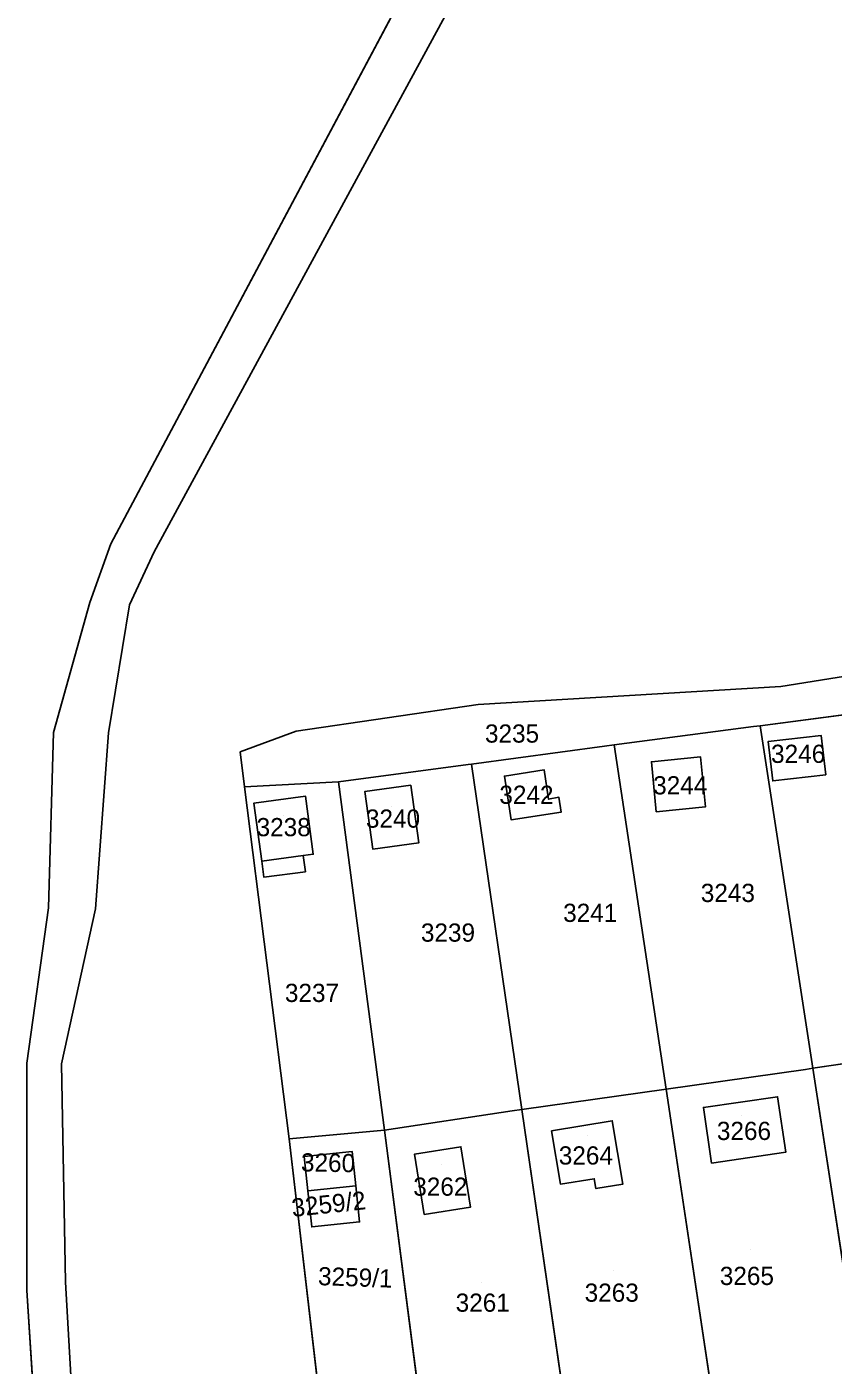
# Model space of a CAD drawing. Extents: x -262715 to -259381, y -1237238 to -1231182.
# Drawn here: x -260465.4 to -260376.8, y -1234385.8 to -1234238.6 of the extents above; entities that cross this region are included whole.
import ezdxf

# ---------------------------------------------------------------- set-up
doc = ezdxf.new("R2010")
doc.units = 0
for name, color, linetype in [('body_kn', 7, 'Continuous'), ('kladpar_druhypozemkov', 7, 'Continuous'), ('kladpar_hranice', 7, 'Continuous'), ('kladpar_parcelnecisla', 7, 'Continuous'), ('kladpar_plochy', 7, 'Continuous'), ('zappar_hrandruhpozemk', 7, 'Continuous')]:
    doc.layers.add(name, color=color, linetype=linetype)

msp = doc.modelspace()

# ---------------------------------------------------------------- linework, layer by layer
at = {"layer": 'body_kn'}
for p, q in [((-260456.16, -1234295.49), (-260456.16, -1234295.49)), ((-260451.41, -1234296.37), (-260451.41, -1234296.37)), ((-260458.48, -1234301.92), (-260458.48, -1234301.92)), ((-260454.11, -1234302.17), (-260454.11, -1234302.17)), ((-260382.57, -1234311.17), (-260382.57, -1234311.17)), ((-260415.82, -1234313.13), (-260415.82, -1234313.13)), ((-260462.46, -1234316.21), (-260462.46, -1234316.21)), ((-260435.81, -1234316.07), (-260435.81, -1234316.07)), ((-260385.57, -1234315.57), (-260385.57, -1234315.57)), ((-260384.84, -1234315.48), (-260384.84, -1234315.48)), ((-260384.84, -1234315.48), (-260384.84, -1234315.48)), ((-260456.44, -1234316.26), (-260456.44, -1234316.26)), ((-260400.88, -1234317.57), (-260400.88, -1234317.57)), ((-260400.88, -1234317.57), (-260400.88, -1234317.57)), ((-260383.96, -1234317.22), (-260383.96, -1234317.22)), ((-260378.14, -1234316.54), (-260378.14, -1234316.54)), ((-260378.14, -1234316.54), (-260378.14, -1234316.54)), ((-260441.95, -1234318.36), (-260441.95, -1234318.36)), ((-260401.93, -1234317.71), (-260401.93, -1234317.71)), ((-260391.39, -1234318.91), (-260391.39, -1234318.91)), ((-260391.39, -1234318.91), (-260391.39, -1234318.91)), ((-260416.9, -1234319.74), (-260416.9, -1234319.74)), ((-260416.54, -1234319.69), (-260416.54, -1234319.69)), ((-260416.54, -1234319.69), (-260416.54, -1234319.69)), ((-260408.58, -1234320.32), (-260408.58, -1234320.32)), ((-260408.58, -1234320.32), (-260408.58, -1234320.32)), ((-260396.79, -1234319.44), (-260396.79, -1234319.44)), ((-260431.16, -1234321.63), (-260431.16, -1234321.63)), ((-260431.16, -1234321.63), (-260431.16, -1234321.63)), ((-260423.22, -1234322.02), (-260423.22, -1234322.02)), ((-260423.22, -1234322.02), (-260423.22, -1234322.02)), ((-260412.93, -1234321), (-260412.93, -1234321)), ((-260383.45, -1234321.54), (-260383.45, -1234321.54)), ((-260377.63, -1234320.86), (-260377.63, -1234320.86)), ((-260441.49, -1234322.2), (-260441.49, -1234322.2)), ((-260434.8, -1234323.21), (-260434.8, -1234323.21)), ((-260434.8, -1234323.21), (-260434.8, -1234323.21)), ((-260428.27, -1234322.72), (-260428.27, -1234322.72)), ((-260408.08, -1234323.55), (-260408.08, -1234323.55)), ((-260406.95, -1234323.33), (-260406.95, -1234323.33)), ((-260440.45, -1234323.97), (-260440.45, -1234323.97)), ((-260406.69, -1234324.96), (-260406.69, -1234324.96)), ((-260396.25, -1234324.92), (-260396.25, -1234324.92)), ((-260390.83, -1234324.38), (-260390.83, -1234324.38)), ((-260412.18, -1234325.82), (-260412.18, -1234325.82)), ((-260427.39, -1234329.06), (-260427.39, -1234329.06)), ((-260422.35, -1234328.36), (-260422.35, -1234328.36)), ((-260439.6, -1234330.35), (-260439.6, -1234330.35)), ((-260439.6, -1234330.35), (-260439.6, -1234330.35)), ((-260435.04, -1234329.75), (-260435.04, -1234329.75)), ((-260433.94, -1234329.6), (-260433.94, -1234329.6)), ((-260439.36, -1234332.13), (-260439.36, -1234332.13)), ((-260434.8, -1234331.53), (-260434.8, -1234331.53)), ((-260463.02, -1234335.5), (-260463.02, -1234335.5)), ((-260457.87, -1234335.61), (-260457.87, -1234335.61)), ((-260465.41, -1234352.56), (-260465.41, -1234352.56)), ((-260461.59, -1234352.64), (-260461.59, -1234352.64)), ((-260379.87, -1234353.25), (-260379.87, -1234353.25)), ((-260379.04, -1234353.13), (-260379.04, -1234353.13)), ((-260379.04, -1234353.13), (-260379.04, -1234353.13)), ((-260395.17, -1234355.42), (-260395.17, -1234355.42)), ((-260395.17, -1234355.42), (-260395.17, -1234355.42)), ((-260391.07, -1234357.43), (-260391.07, -1234357.43)), ((-260382.92, -1234356.25), (-260382.92, -1234356.25)), ((-260382.92, -1234356.25), (-260382.92, -1234356.25)), ((-260412.08, -1234357.81), (-260412.08, -1234357.81)), ((-260411.02, -1234357.66), (-260411.02, -1234357.66)), ((-260411.02, -1234357.66), (-260411.02, -1234357.66)), ((-260401.09, -1234358.9), (-260401.09, -1234358.9)), ((-260401.09, -1234358.9), (-260401.09, -1234358.9)), ((-260426.11, -1234359.94), (-260426.11, -1234359.94)), ((-260407.75, -1234360.02), (-260407.75, -1234360.02)), ((-260436.6, -1234360.89), (-260436.6, -1234360.89)), ((-260436.6, -1234360.89), (-260436.6, -1234360.89)), ((-260417.72, -1234361.75), (-260417.72, -1234361.75)), ((-260417.72, -1234361.75), (-260417.72, -1234361.75)), ((-260434.92, -1234362.81), (-260434.92, -1234362.81)), ((-260434.92, -1234362.81), (-260434.92, -1234362.81)), ((-260429.67, -1234362.26), (-260429.67, -1234362.26)), ((-260422.82, -1234362.58), (-260422.82, -1234362.58)), ((-260382.03, -1234362.36), (-260382.03, -1234362.36)), ((-260390.18, -1234363.55), (-260390.18, -1234363.55)), ((-260429.27, -1234366.04), (-260429.27, -1234366.04)), ((-260406.76, -1234365.87), (-260406.76, -1234365.87)), ((-260403.06, -1234365.27), (-260403.06, -1234365.27)), ((-260399.92, -1234365.85), (-260399.92, -1234365.85)), ((-260434.52, -1234366.59), (-260434.52, -1234366.59)), ((-260434.52, -1234366.59), (-260434.52, -1234366.59)), ((-260402.88, -1234366.35), (-260402.88, -1234366.35)), ((-260421.75, -1234369.2), (-260421.75, -1234369.2)), ((-260416.65, -1234368.38), (-260416.65, -1234368.38)), ((-260434.1, -1234370.57), (-260434.1, -1234370.57)), ((-260428.85, -1234370.02), (-260428.85, -1234370.02)), ((-260465.4, -1234377.56), (-260465.4, -1234377.56)), ((-260461.16, -1234376.63), (-260461.16, -1234376.63))]:
    msp.add_line(p, q, dxfattribs=at)
at = {"layer": 'kladpar_druhypozemkov'}
for p, q in [((-260411.32, -1234315.45), (-260411.32, -1234315.45)), ((-260381.17, -1234317.8), (-260381.17, -1234317.8)), ((-260410.46, -1234321.85), (-260410.46, -1234321.85)), ((-260393.75, -1234320.76), (-260393.75, -1234320.76)), ((-260425.31, -1234324.32), (-260425.31, -1234324.32)), ((-260437.18, -1234325.3), (-260437.18, -1234325.3)), ((-260388.56, -1234333.15), (-260388.56, -1234333.15)), ((-260404.38, -1234335.45), (-260404.38, -1234335.45)), ((-260418.7, -1234337.36), (-260418.7, -1234337.36)), ((-260434.12, -1234343.97), (-260434.12, -1234343.97)), ((-260386.9, -1234358.29), (-260386.9, -1234358.29)), ((-260403.78, -1234360.5), (-260403.78, -1234360.5)), ((-260432.24, -1234363.17), (-260432.24, -1234363.17)), ((-260419.81, -1234363.69), (-260419.81, -1234363.69)), ((-260431.52, -1234367.93), (-260431.52, -1234367.93)), ((-260385.92, -1234373.01), (-260385.92, -1234373.01)), ((-260428.93, -1234375.49), (-260428.93, -1234375.49)), ((-260400.97, -1234375.34), (-260400.97, -1234375.34)), ((-260415.4, -1234376.69), (-260415.4, -1234376.69))]:
    msp.add_line(p, q, dxfattribs=at)
at = {"layer": 'kladpar_hranice'}
for p, q in [((-260384.84, -1234315.48), (-260368.95, -1234313.4)), ((-260411.02, -1234357.66), (-260395.17, -1234355.42)), ((-260436.6, -1234360.89), (-260426.11, -1234359.94))]:
    msp.add_line(p, q, dxfattribs=at)
for points in [[(-260424.69, -1234010.61), (-260412.36, -1234028.03), (-260383.44, -1234069.95), (-260363.28, -1234102.15), (-260380.72, -1234135.35), (-260401.23, -1234174.14), (-260421.97, -1234231.13), (-260456.16, -1234295.49), (-260458.48, -1234301.92), (-260462.46, -1234316.21), (-260463.02, -1234335.5), (-260465.41, -1234352.56), (-260465.4, -1234377.56), (-260463.87, -1234401.41), (-260458.72, -1234500.89), (-260454.8, -1234552.14), (-260445.27, -1234647.81)], [(-260445.27, -1234647.81), (-260454.8, -1234552.14), (-260458.72, -1234500.89), (-260463.87, -1234401.41), (-260465.4, -1234377.56), (-260465.41, -1234352.56), (-260463.02, -1234335.5), (-260462.46, -1234316.21), (-260458.48, -1234301.92), (-260456.16, -1234295.49), (-260421.97, -1234231.13), (-260401.23, -1234174.14), (-260380.72, -1234135.35), (-260363.28, -1234102.15), (-260359.84, -1234095.31), (-260350.89, -1234076.81), (-260338.59, -1234054.28), (-260330.9, -1234040.17), (-260325.7, -1234022.78)], [(-260309.6, -1234023.15), (-260320.67, -1234030.81), (-260325.08, -1234043.7), (-260332.35, -1234057.45), (-260347.7, -1234081.29), (-260356.42, -1234101.29), (-260359.31, -1234109.34), (-260375.84, -1234135.88), (-260385.92, -1234152.12), (-260396.31, -1234174.32), (-260416.69, -1234232.33), (-260451.41, -1234296.37), (-260454.11, -1234302.17), (-260456.44, -1234316.26), (-260457.87, -1234335.61), (-260461.59, -1234352.64), (-260461.16, -1234376.63), (-260459.74, -1234401.66), (-260455.27, -1234500.73), (-260451.91, -1234552.2), (-260441.44, -1234647.81)], [(-260300.81, -1234187.14), (-260290.5, -1234243.96), (-260296.21, -1234251.33), (-260296.8, -1234251.21), (-260305.32, -1234249.5), (-260310.93, -1234270.95), (-260311.12, -1234294.77), (-260310.83, -1234299.7), (-260382.57, -1234311.17), (-260415.82, -1234313.13), (-260435.81, -1234316.07), (-260441.95, -1234318.36), (-260441.49, -1234322.2), (-260436.6, -1234360.89), (-260432.1, -1234399.27), (-260430.71, -1234407.19), (-260425.95, -1234444.55), (-260421.27, -1234481.83)], [(-260441.44, -1234647.81), (-260451.91, -1234552.2), (-260455.27, -1234500.73), (-260459.74, -1234401.66), (-260461.16, -1234376.63), (-260461.59, -1234352.64), (-260457.87, -1234335.61), (-260456.44, -1234316.26), (-260454.11, -1234302.17), (-260451.41, -1234296.37), (-260416.69, -1234232.33)], [(-260368.95, -1234313.4), (-260384.84, -1234315.48), (-260385.57, -1234315.57), (-260400.88, -1234317.57), (-260401.93, -1234317.71), (-260416.54, -1234319.69), (-260416.9, -1234319.74), (-260431.16, -1234321.63), (-260441.49, -1234322.2), (-260441.95, -1234318.36), (-260435.81, -1234316.07), (-260415.82, -1234313.13), (-260382.57, -1234311.17), (-260310.83, -1234299.7)], [(-260368.95, -1234313.4), (-260363.27, -1234350.83), (-260363.49, -1234350.86), (-260379.04, -1234353.13), (-260384.84, -1234315.48)], [(-260384.84, -1234315.48), (-260379.04, -1234353.13), (-260379.87, -1234353.25), (-260395.17, -1234355.42), (-260400.88, -1234317.57)], [(-260400.88, -1234317.57), (-260385.57, -1234315.57), (-260384.84, -1234315.48)], [(-260400.88, -1234317.57), (-260395.17, -1234355.42), (-260411.02, -1234357.66), (-260416.54, -1234319.69)], [(-260416.54, -1234319.69), (-260401.93, -1234317.71), (-260400.88, -1234317.57)], [(-260383.96, -1234317.22), (-260383.45, -1234321.54), (-260377.63, -1234320.86), (-260378.14, -1234316.54), (-260383.96, -1234317.22)], [(-260378.14, -1234316.54), (-260377.63, -1234320.86), (-260383.45, -1234321.54), (-260383.96, -1234317.22), (-260378.14, -1234316.54)], [(-260396.79, -1234319.44), (-260396.25, -1234324.92), (-260390.83, -1234324.38), (-260391.39, -1234318.91), (-260396.79, -1234319.44)], [(-260391.39, -1234318.91), (-260390.83, -1234324.38), (-260396.25, -1234324.92), (-260396.79, -1234319.44), (-260391.39, -1234318.91)], [(-260416.54, -1234319.69), (-260411.02, -1234357.66), (-260412.08, -1234357.81), (-260426.11, -1234359.94), (-260431.16, -1234321.63)], [(-260431.16, -1234321.63), (-260416.9, -1234319.74), (-260416.54, -1234319.69)], [(-260412.93, -1234321), (-260412.18, -1234325.82), (-260406.69, -1234324.96), (-260406.95, -1234323.33), (-260408.08, -1234323.55), (-260408.58, -1234320.32), (-260412.93, -1234321)], [(-260408.58, -1234320.32), (-260408.08, -1234323.55), (-260406.95, -1234323.33), (-260406.69, -1234324.96), (-260412.18, -1234325.82), (-260412.93, -1234321), (-260408.58, -1234320.32)], [(-260436.6, -1234360.89), (-260441.49, -1234322.2), (-260431.16, -1234321.63)], [(-260431.16, -1234321.63), (-260426.11, -1234359.94), (-260436.6, -1234360.89)], [(-260428.27, -1234322.72), (-260427.39, -1234329.06), (-260422.35, -1234328.36), (-260423.22, -1234322.02), (-260428.27, -1234322.72)], [(-260423.22, -1234322.02), (-260422.35, -1234328.36), (-260427.39, -1234329.06), (-260428.27, -1234322.72), (-260423.22, -1234322.02)], [(-260434.8, -1234323.21), (-260433.94, -1234329.6), (-260435.04, -1234329.75), (-260434.8, -1234331.53), (-260439.36, -1234332.13), (-260439.6, -1234330.35), (-260440.45, -1234323.97), (-260434.8, -1234323.21)], [(-260439.6, -1234330.35), (-260439.36, -1234332.13), (-260434.8, -1234331.53), (-260435.04, -1234329.75), (-260433.94, -1234329.6), (-260434.8, -1234323.21), (-260440.45, -1234323.97), (-260439.6, -1234330.35)], [(-260363.27, -1234350.83), (-260357.62, -1234388), (-260373.27, -1234390.63), (-260379.04, -1234353.13)], [(-260379.04, -1234353.13), (-260363.49, -1234350.86), (-260363.27, -1234350.83)], [(-260379.04, -1234353.13), (-260373.27, -1234390.63), (-260389.51, -1234392.94), (-260395.17, -1234355.42)], [(-260395.17, -1234355.42), (-260379.87, -1234353.25), (-260379.04, -1234353.13)], [(-260395.17, -1234355.42), (-260389.51, -1234392.94), (-260405.52, -1234395.48), (-260411.02, -1234357.66)], [(-260382.92, -1234356.25), (-260382.03, -1234362.36), (-260390.18, -1234363.55), (-260391.07, -1234357.43), (-260382.92, -1234356.25)], [(-260391.07, -1234357.43), (-260390.18, -1234363.55), (-260382.03, -1234362.36), (-260382.92, -1234356.25), (-260391.07, -1234357.43)], [(-260411.02, -1234357.66), (-260405.52, -1234395.48), (-260421.21, -1234397.7), (-260426.11, -1234359.94)], [(-260426.11, -1234359.94), (-260412.08, -1234357.81), (-260411.02, -1234357.66)], [(-260407.75, -1234360.02), (-260406.76, -1234365.87), (-260403.06, -1234365.27), (-260402.88, -1234366.35), (-260399.92, -1234365.85), (-260401.09, -1234358.9), (-260407.75, -1234360.02)], [(-260401.09, -1234358.9), (-260399.92, -1234365.85), (-260402.88, -1234366.35), (-260403.06, -1234365.27), (-260406.76, -1234365.87), (-260407.75, -1234360.02), (-260401.09, -1234358.9)], [(-260426.11, -1234359.94), (-260421.21, -1234397.7), (-260432.1, -1234399.27), (-260436.6, -1234360.89)], [(-260422.82, -1234362.58), (-260421.75, -1234369.2), (-260416.65, -1234368.38), (-260417.72, -1234361.75), (-260422.82, -1234362.58)], [(-260417.72, -1234361.75), (-260416.65, -1234368.38), (-260421.75, -1234369.2), (-260422.82, -1234362.58), (-260417.72, -1234361.75)], [(-260429.67, -1234362.26), (-260434.92, -1234362.81), (-260434.52, -1234366.59), (-260434.1, -1234370.57), (-260428.85, -1234370.02), (-260429.27, -1234366.04), (-260429.67, -1234362.26)], [(-260434.92, -1234362.81), (-260429.67, -1234362.26), (-260429.27, -1234366.04), (-260434.52, -1234366.59), (-260434.92, -1234362.81)], [(-260434.52, -1234366.59), (-260429.27, -1234366.04), (-260428.85, -1234370.02), (-260434.1, -1234370.57), (-260434.52, -1234366.59)]]:
    msp.add_lwpolyline(points, dxfattribs=at)
at = {"layer": 'kladpar_plochy'}
for p, q in [((-260421.97, -1234231.13), (-260456.16, -1234295.49)), ((-260456.16, -1234295.49), (-260458.48, -1234301.92)), ((-260458.48, -1234301.92), (-260462.46, -1234316.21)), ((-260384.84, -1234315.48), (-260368.95, -1234313.4)), ((-260462.46, -1234316.21), (-260463.02, -1234335.5)), ((-260400.88, -1234317.57), (-260385.57, -1234315.57)), ((-260385.57, -1234315.57), (-260384.84, -1234315.48)), ((-260384.84, -1234315.48), (-260379.04, -1234353.13)), ((-260379.04, -1234353.13), (-260384.84, -1234315.48)), ((-260401.93, -1234317.71), (-260400.88, -1234317.57)), ((-260400.88, -1234317.57), (-260395.17, -1234355.42)), ((-260395.17, -1234355.42), (-260400.88, -1234317.57)), ((-260378.14, -1234316.54), (-260383.96, -1234317.22)), ((-260383.96, -1234317.22), (-260383.45, -1234321.54)), ((-260377.63, -1234320.86), (-260378.14, -1234316.54)), ((-260416.54, -1234319.69), (-260401.93, -1234317.71)), ((-260391.39, -1234318.91), (-260396.79, -1234319.44)), ((-260390.83, -1234324.38), (-260391.39, -1234318.91)), ((-260431.16, -1234321.63), (-260416.9, -1234319.74)), ((-260416.9, -1234319.74), (-260416.54, -1234319.69)), ((-260416.54, -1234319.69), (-260411.02, -1234357.66)), ((-260411.02, -1234357.66), (-260416.54, -1234319.69)), ((-260408.58, -1234320.32), (-260412.93, -1234321)), ((-260408.08, -1234323.55), (-260408.58, -1234320.32)), ((-260396.79, -1234319.44), (-260396.25, -1234324.92)), ((-260441.49, -1234322.2), (-260431.16, -1234321.63)), ((-260431.16, -1234321.63), (-260426.11, -1234359.94)), ((-260426.11, -1234359.94), (-260431.16, -1234321.63)), ((-260423.22, -1234322.02), (-260428.27, -1234322.72)), ((-260422.35, -1234328.36), (-260423.22, -1234322.02)), ((-260412.93, -1234321), (-260412.18, -1234325.82)), ((-260383.45, -1234321.54), (-260377.63, -1234320.86)), ((-260436.6, -1234360.89), (-260441.49, -1234322.2)), ((-260434.8, -1234323.21), (-260440.45, -1234323.97)), ((-260433.94, -1234329.6), (-260434.8, -1234323.21)), ((-260428.27, -1234322.72), (-260427.39, -1234329.06)), ((-260406.95, -1234323.33), (-260408.08, -1234323.55)), ((-260406.69, -1234324.96), (-260406.95, -1234323.33)), ((-260440.45, -1234323.97), (-260439.6, -1234330.35)), ((-260412.18, -1234325.82), (-260406.69, -1234324.96)), ((-260396.25, -1234324.92), (-260390.83, -1234324.38)), ((-260427.39, -1234329.06), (-260422.35, -1234328.36)), ((-260439.6, -1234330.35), (-260439.36, -1234332.13)), ((-260435.04, -1234329.75), (-260433.94, -1234329.6)), ((-260434.8, -1234331.53), (-260435.04, -1234329.75)), ((-260439.36, -1234332.13), (-260434.8, -1234331.53)), ((-260463.02, -1234335.5), (-260465.41, -1234352.56)), ((-260363.49, -1234350.86), (-260379.04, -1234353.13)), ((-260379.04, -1234353.13), (-260363.49, -1234350.86)), ((-260465.41, -1234352.56), (-260465.4, -1234377.56)), ((-260395.17, -1234355.42), (-260379.87, -1234353.25)), ((-260379.87, -1234353.25), (-260395.17, -1234355.42)), ((-260379.87, -1234353.25), (-260379.04, -1234353.13)), ((-260379.04, -1234353.13), (-260379.87, -1234353.25)), ((-260379.04, -1234353.13), (-260373.27, -1234390.63)), ((-260373.27, -1234390.63), (-260379.04, -1234353.13)), ((-260411.02, -1234357.66), (-260395.17, -1234355.42)), ((-260395.17, -1234355.42), (-260411.02, -1234357.66)), ((-260389.51, -1234392.94), (-260395.17, -1234355.42)), ((-260395.17, -1234355.42), (-260389.51, -1234392.94)), ((-260382.92, -1234356.25), (-260391.07, -1234357.43)), ((-260391.07, -1234357.43), (-260390.18, -1234363.55)), ((-260382.03, -1234362.36), (-260382.92, -1234356.25)), ((-260426.11, -1234359.94), (-260412.08, -1234357.81)), ((-260412.08, -1234357.81), (-260426.11, -1234359.94)), ((-260412.08, -1234357.81), (-260411.02, -1234357.66)), ((-260411.02, -1234357.66), (-260412.08, -1234357.81)), ((-260405.52, -1234395.48), (-260411.02, -1234357.66)), ((-260411.02, -1234357.66), (-260405.52, -1234395.48)), ((-260401.09, -1234358.9), (-260407.75, -1234360.02)), ((-260399.92, -1234365.85), (-260401.09, -1234358.9)), ((-260426.11, -1234359.94), (-260436.6, -1234360.89)), ((-260436.6, -1234360.89), (-260426.11, -1234359.94)), ((-260426.11, -1234359.94), (-260421.21, -1234397.7)), ((-260421.21, -1234397.7), (-260426.11, -1234359.94)), ((-260407.75, -1234360.02), (-260406.76, -1234365.87)), ((-260432.1, -1234399.27), (-260436.6, -1234360.89)), ((-260417.72, -1234361.75), (-260422.82, -1234362.58)), ((-260416.65, -1234368.38), (-260417.72, -1234361.75)), ((-260429.67, -1234362.26), (-260434.92, -1234362.81)), ((-260434.92, -1234362.81), (-260434.52, -1234366.59)), ((-260429.27, -1234366.04), (-260429.67, -1234362.26)), ((-260422.82, -1234362.58), (-260421.75, -1234369.2)), ((-260390.18, -1234363.55), (-260382.03, -1234362.36)), ((-260428.85, -1234370.02), (-260429.27, -1234366.04)), ((-260406.76, -1234365.87), (-260403.06, -1234365.27)), ((-260403.06, -1234365.27), (-260402.88, -1234366.35)), ((-260402.88, -1234366.35), (-260399.92, -1234365.85)), ((-260434.52, -1234366.59), (-260434.1, -1234370.57)), ((-260421.75, -1234369.2), (-260416.65, -1234368.38)), ((-260434.1, -1234370.57), (-260428.85, -1234370.02)), ((-260465.4, -1234377.56), (-260463.87, -1234401.41))]:
    msp.add_line(p, q, dxfattribs=at)
for points in [[(-260445.27, -1234647.81), (-260454.8, -1234552.14), (-260458.72, -1234500.89), (-260463.87, -1234401.41), (-260465.4, -1234377.56), (-260465.41, -1234352.56), (-260463.02, -1234335.5), (-260462.46, -1234316.21), (-260458.48, -1234301.92), (-260456.16, -1234295.49), (-260421.97, -1234231.13), (-260401.23, -1234174.14), (-260380.72, -1234135.35), (-260363.28, -1234102.15), (-260359.84, -1234095.31), (-260350.89, -1234076.81), (-260338.59, -1234054.28), (-260330.9, -1234040.17), (-260325.7, -1234022.78)], [(-260309.6, -1234023.15), (-260320.67, -1234030.81), (-260325.08, -1234043.7), (-260332.35, -1234057.45), (-260347.7, -1234081.29), (-260356.42, -1234101.29), (-260359.31, -1234109.34), (-260375.84, -1234135.88), (-260385.92, -1234152.12), (-260396.31, -1234174.32), (-260416.69, -1234232.33), (-260451.41, -1234296.37), (-260454.11, -1234302.17), (-260456.44, -1234316.26), (-260457.87, -1234335.61), (-260461.59, -1234352.64), (-260461.16, -1234376.63), (-260459.74, -1234401.66), (-260455.27, -1234500.73), (-260451.91, -1234552.2), (-260441.44, -1234647.81)], [(-260300.81, -1234187.14), (-260290.5, -1234243.96), (-260296.21, -1234251.33), (-260296.8, -1234251.21), (-260305.32, -1234249.5), (-260310.93, -1234270.95), (-260311.12, -1234294.77), (-260310.83, -1234299.7), (-260382.57, -1234311.17), (-260415.82, -1234313.13), (-260435.81, -1234316.07), (-260441.95, -1234318.36), (-260441.49, -1234322.2), (-260436.6, -1234360.89), (-260432.1, -1234399.27), (-260430.71, -1234407.19), (-260425.95, -1234444.55), (-260421.27, -1234481.83)], [(-260441.44, -1234647.81), (-260451.91, -1234552.2), (-260455.27, -1234500.73), (-260459.74, -1234401.66), (-260461.16, -1234376.63), (-260461.59, -1234352.64), (-260457.87, -1234335.61), (-260456.44, -1234316.26), (-260454.11, -1234302.17), (-260451.41, -1234296.37), (-260416.69, -1234232.33)], [(-260368.95, -1234313.4), (-260384.84, -1234315.48), (-260385.57, -1234315.57), (-260400.88, -1234317.57), (-260401.93, -1234317.71), (-260416.54, -1234319.69), (-260416.9, -1234319.74), (-260431.16, -1234321.63), (-260441.49, -1234322.2), (-260441.95, -1234318.36), (-260435.81, -1234316.07), (-260415.82, -1234313.13), (-260382.57, -1234311.17), (-260310.83, -1234299.7)]]:
    msp.add_lwpolyline(points, dxfattribs=at)
for points in [[(-260378.14, -1234316.54), (-260377.63, -1234320.86), (-260383.45, -1234321.54), (-260383.96, -1234317.22)], [(-260391.39, -1234318.91), (-260390.83, -1234324.38), (-260396.25, -1234324.92), (-260396.79, -1234319.44)], [(-260408.58, -1234320.32), (-260408.08, -1234323.55), (-260406.95, -1234323.33), (-260406.69, -1234324.96), (-260412.18, -1234325.82), (-260412.93, -1234321)], [(-260423.22, -1234322.02), (-260422.35, -1234328.36), (-260427.39, -1234329.06), (-260428.27, -1234322.72)], [(-260434.8, -1234323.21), (-260433.94, -1234329.6), (-260435.04, -1234329.75), (-260434.8, -1234331.53), (-260439.36, -1234332.13), (-260439.6, -1234330.35), (-260440.45, -1234323.97)], [(-260382.92, -1234356.25), (-260382.03, -1234362.36), (-260390.18, -1234363.55), (-260391.07, -1234357.43)], [(-260401.09, -1234358.9), (-260399.92, -1234365.85), (-260402.88, -1234366.35), (-260403.06, -1234365.27), (-260406.76, -1234365.87), (-260407.75, -1234360.02)], [(-260417.72, -1234361.75), (-260416.65, -1234368.38), (-260421.75, -1234369.2), (-260422.82, -1234362.58)], [(-260434.92, -1234362.81), (-260429.67, -1234362.26), (-260429.27, -1234366.04), (-260434.52, -1234366.59)], [(-260434.52, -1234366.59), (-260429.27, -1234366.04), (-260428.85, -1234370.02), (-260434.1, -1234370.57)]]:
    msp.add_lwpolyline(points, close=True, dxfattribs=at)
at = {"layer": 'zappar_hrandruhpozemk'}
msp.add_line((-260439.6, -1234330.35), (-260435.04, -1234329.75), dxfattribs=at)

# ---------------------------------------------------------------- texts
at = {"layer": 'kladpar_parcelnecisla'}
for s, p in [('3235', (-260415.07, -1234317.33)), ('3246', (-260383.64, -1234319.56)), ('3242', (-260413.49, -1234324.06)), ('3244', (-260396.59, -1234323.02)), ('3240', (-260428.15, -1234326.68)), ('3238', (-260440.16, -1234327.62)), ('3243', (-260391.36, -1234334.85)), ('3241', (-260406.48, -1234337.04)), ('3239', (-260422.11, -1234339.21)), ('3237', (-260437.05, -1234345.84)), ('3266', (-260389.59, -1234361.01)), ('3264', (-260406.96, -1234363.71)), ('3262', (-260422.95, -1234367.14)), ('3265', (-260389.27, -1234376.95)), ('3261', (-260418.29, -1234379.89)), ('3263', (-260404.12, -1234378.79))]:
    msp.add_text(s, height=2, dxfattribs=at).set_placement(p)
for s, rotation, p in [('3260', 359, (-260435.3, -1234364.46)), ('3259/2', 6, (-260436.21, -1234369.47)), ('3259/1', 358, (-260433.44, -1234376.96))]:
    msp.add_text(s, height=2, rotation=rotation, dxfattribs=at).set_placement(p)

doc.saveas('drawing.dxf')
